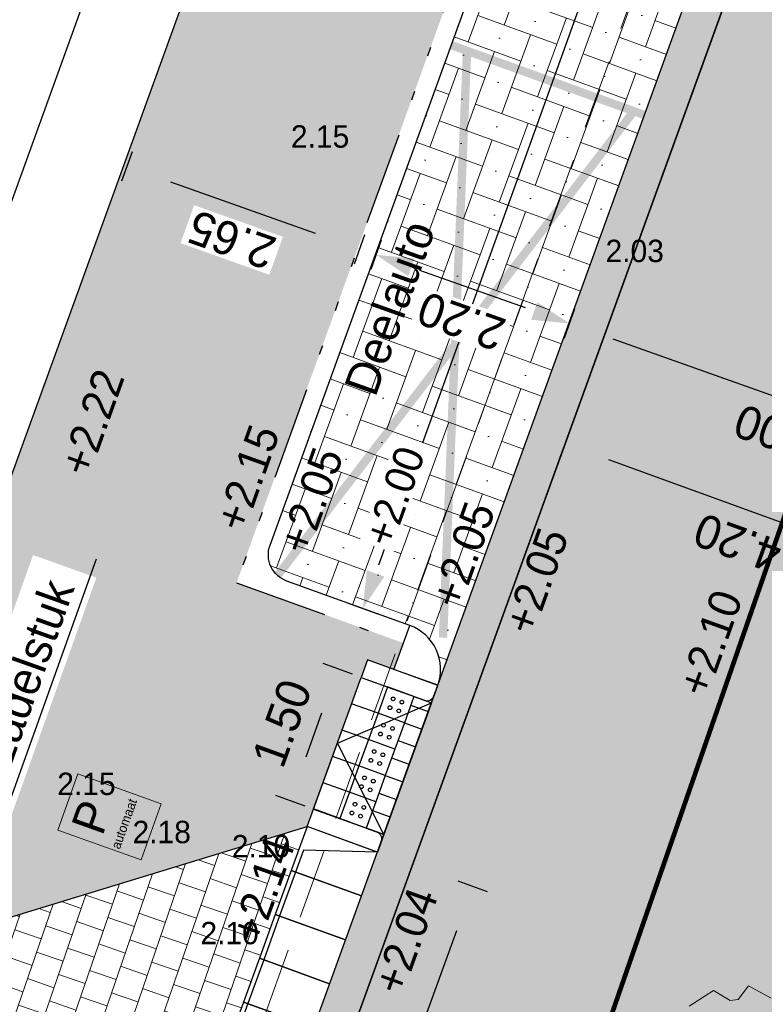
# Model space of a CAD drawing. Header units: metres. Extents: x 134157 to 138734, y 451157 to 455772.
# Tile 762 of 1056: x 136668 to 136676, y 454108 to 454118. Entities that reach past the tile are written whole.
import ezdxf
from ezdxf import colors
from ezdxf.entities.mleader import LeaderData, LeaderLine
from ezdxf.math import Vec2, Vec3

# ---------------------------------------------------------------- set-up
doc = ezdxf.new("R2010")
doc.units = ezdxf.units.M
doc.set_wipeout_variables(frame=1)
doc.linetypes.add('HIDDEN__G5', pattern=[1.125, 0.75, -0.375])
doc.linetypes.add('TR18X20__G2', pattern=[2.6, 1, -0.4, 0, -0.4, 0, -0.4, 0, -0.4])
doc.layers.add('-DR-alg-hulplijnen', color=210, linetype='Continuous', plot=False)
doc.layers.add('-DR-alg-hulplijnen kantverharding asflast nieuwe fietsstraat', color=7, linetype='Continuous', true_color=0xff9429, plot=False)
for name, color, linetype in [('-DR-alg-projectgrens 1-200', 3, 'PROJECTGRENS_1-200'), ('-DR-bs-rio-DWA Jutfaseweg', 253, 'Continuous'), ('-DR-bs-txt-hoogtemaat', 253, 'Continuous'), ('-DR-nw-maatvoering', 3, 'Continuous'), ('-DR-nw-rio-txt-bob en inhoud', 170, 'Continuous'), ('-DR-nw-txt bovengrondse infra', 2, 'Continuous'), ('-DR-nw-txt-hoogtemaat', 2, 'Continuous'), ('-DR-nw-vh-band 18-20x25', 2, 'TR18X20__G2'), ('-DR-nw-vh-band 18-20x25 hoekblok R 0.50 uitwendig', 2, 'Continuous'), ('-DR-nw-vh-band 18-20x25 Inritperronbanden', 2, 'Continuous'), ('-DR-nw-vh-band inritband 800x180x500mm', 2, 'Continuous'), ('-DR-nw-vh-block invalide oprit dubbelklinkers', 252, 'Continuous'), ('-DR-nw-vh-block invalide oprit tegels 300x300x60', 252, 'Continuous'), ('-DR-nw-vh-block invalide oprit Utrecht 80cm diep', 7, 'Continuous'), ('-DR-nw-vh-geleidelijntegels noppentegels 300x300x60', 250, 'Continuous'), ('-DR-nw-vh-kantverharding', 3, 'Continuous'), ('-DR-nw-vh-scheiding erfgrens en bebouwing', 3, 'Continuous'), ('-DR-nw-vh-scheiding verhardingen trottoir', 1, 'Continuous')]:
    doc.layers.add(name, color=color, linetype=linetype)
for name, color, linetype, lineweight in [('-DR-bs-boom', 253, 'Continuous', 13), ('-DR-bs-inr-parkeerautomaat', 253, 'Continuous', 9), ('-DR-nw-gr-geveltuin ruimteresevering', 95, 'Continuous', 0), ('-DR-nw-rio-HWA 125', 170, 'HIDDEN__G5', 13), ('-DR-nw-vh-arc-dubbelklinkers inritten', 253, 'Continuous', 9), ('-DR-nw-vh-arc-tegels 300x300x45', 253, 'Continuous', 9)]:
    doc.layers.add(name, color=color, linetype=linetype, lineweight=lineweight)
doc.layers.add('-DR-nw-gr-arc-gras', color=7, linetype='Continuous', true_color=0xb5d5a4)
for name, color, linetype, lineweight, true_color in [('-DR-nw-vh-arc-asfalt fietsstraat rood', 7, 'Continuous', 9, 0xdfbfc7), ('-DR-nw-vh-arc-sbs df Drainflow', 7, 'Continuous', 9, 0xb9747c), ('-DR-nw-vh-arc-sbs kf bruinrood rabat halfsteens', 7, 'Continuous', 9, 0xb88485), ('-DR-nw-vh-arc-sbs kf parkeervakmarkering', 7, 'Continuous', 9, 0xe3e2de)]:
    doc.layers.add(name, color=color, linetype=linetype, lineweight=lineweight, true_color=true_color)
doc.styles.add('Drong', font='txt', dxfattribs={"height": 1.8})
doc.linetypes.add('PROJECTGRENS_1-200', pattern='A,0.32,-0.13,[133,ltypeshp.shx,S=0.13,R=0,X=-0.13,Y=0],-0.13,1.27', length=1.85)
doc.dimstyles.new('Drong', dxfattribs={"dimtxt": 1.8, "dimasz": 2.5, "dimexe": 0, "dimexo": 0, "dimgap": 0.9, "dimtad": 1, "dimzin": 0, "dimdsep": 46, "dimtxsty": 'Drong', "dimblk": 'dimblk-wit', "dimcen": 0, "dimse1": 1, "dimse2": 1, "dimclrd": 256, "dimclre": 1, "dimclrt": 7, "dimadec": 0, "dimazin": 0, "dimtfac": 1, "dimtmove": 0, "dimatfit": 3, "dimfxl": 1, "dimtolj": 1, "dimtzin": 0, "dimarcsym": 0})
pattern_1 = [(115.335625, (136419.71802, 453326.2367), (-0.223681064, -0.105903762), [0.06, -0.187485]), (205.335625, (136419.71802, 453326.2367), (0.105903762, -0.223681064), [0.06, -0.187485])]

# ---------------------------------------------------------------- blocks, each defined once
blk = doc.blocks.new('Boom bestaand 1')
blk.add_lwpolyline([(-0.47483, 0.07484), (-0.4932, 0.06072), (-0.48543, 0.04731), (-0.48755, 0.04025), (-0.50168, 0.03036), (-0.49744, 0.00494)])
blk = doc.blocks.new('*U23')
for points in [[(3.745, 10.343), (2.993, 10.615), (2.823, 10.145), (3.575, 9.873)], [(3.745, 10.343), (2.955, 10.363), (2.87, 10.128)], [(3.575, 9.873), (2.823, 10.145), (2.652, 9.675), (3.405, 9.403)], [(2.87, 10.128), (2.699, 9.658)], [(3.405, 9.403), (2.652, 9.675), (2.482, 9.205), (3.234, 8.932)], [(2.699, 9.658), (2.529, 9.188)], [(3.234, 8.932), (2.482, 9.205), (2.312, 8.735), (3.064, 8.462)], [(2.529, 9.188), (2.359, 8.718)], [(3.064, 8.462), (2.312, 8.735), (2.142, 8.265), (2.894, 7.992)], [(2.359, 8.718), (2.189, 8.248)], [(2.894, 7.992), (2.142, 8.265), (1.972, 7.794), (2.724, 7.522)], [(2.189, 8.248), (2.019, 7.777)], [(2.724, 7.522), (1.972, 7.794), (1.801, 7.324), (2.554, 7.052)], [(2.019, 7.777), (1.848, 7.307)], [(2.554, 7.052), (1.801, 7.324), (1.631, 6.854), (2.383, 6.582)], [(1.848, 7.307), (1.678, 6.837)], [(2.383, 6.582), (1.631, 6.854), (1.461, 6.384), (2.213, 6.112)], [(1.678, 6.837), (1.508, 6.367)], [(2.213, 6.112), (1.461, 6.384), (1.291, 5.914), (2.043, 5.642)], [(1.508, 6.367), (1.338, 5.897)], [(2.043, 5.642), (1.291, 5.914), (1.12, 5.444), (1.873, 5.171)], [(1.338, 5.897), (1.167, 5.427)], [(1.873, 5.171), (1.12, 5.444), (0.95, 4.974), (1.702, 4.701)], [(1.167, 5.427), (0.997, 4.957)], [(1.702, 4.701), (0.95, 4.974), (0.78, 4.504), (1.532, 4.231)], [(0.997, 4.957), (0.827, 4.487)], [(1.532, 4.231), (0.78, 4.504), (0.61, 4.033), (1.362, 3.761)], [(0.827, 4.487), (0.657, 4.016)], [(1.362, 3.761), (0.61, 4.033), (0.439, 3.563), (1.192, 3.291)], [(0.657, 4.016), (0.486, 3.546)], [(1.192, 3.291), (0.439, 3.563), (0.269, 3.093), (1.021, 2.821)], [(0.486, 3.546), (0.316, 3.076)], [(1.021, 2.821), (0.269, 3.093), (0.099, 2.623), (0.851, 2.351)], [(0.316, 3.076), (0.146, 2.606)], [(0.851, 2.351), (0.099, 2.623), (-0.071, 2.153), (0.681, 1.881)], [(0.146, 2.606), (-0.024, 2.136)], [(0.681, 1.881), (-0.071, 2.153), (-0.242, 1.683), (0.511, 1.41)], [(-0.024, 2.136), (-0.194, 1.666)], [(0.511, 1.41), (-0.242, 1.683), (-0.412, 1.213), (0.34, 0.94)], [(-0.194, 1.666), (-0.365, 1.196)], [(0.34, 0.94), (-0.412, 1.213), (-0.582, 0.743), (0.17, 0.47)], [(-0.365, 1.196), (-0.535, 0.725)], [(0.17, 0.47), (-0.582, 0.743), (-0.752, 0.272), (0, 0)], [(0, 0), (-0.62, 0.49), (-0.535, 0.725)]]:
    blk.add_lwpolyline(points)
blk = doc.blocks.new('Parkeerautomaat bestaand')
blk.add_lwpolyline([(0, 0.946), (0.64, 0.946), (0.64, 0), (0, 0)], close=True)
at = {"style": 'Drong'}
for s, height, p in [('P', 0.36, (0.094, 0.474)), ('automaat', 0.1, (0.025, 0.251))]:
    blk.add_text(s, height=height, rotation=0, dxfattribs=at).set_placement(p)
blk = doc.blocks.new('*U20')
blk.add_wipeout([(0, 0), (0, 0.3), (0.3, 0.3), (0.3, 0)])
for points in [[(0.3, 0.3), (0, 0.3)], [(0, 0), (0, 0.3)], [(0.3, 0), (0.3, 0.3)], [(0.3, 0), (0, 0)]]:
    blk.add_lwpolyline(points)
at = {"color": 253}
for centre in [(0.1, 0.2), (0.2, 0.2), (0.1, 0.1), (0.2, 0.1)]:
    blk.add_circle(centre, 0.02, dxfattribs=at)
blk.add_wipeout([(0.3, 0), (0.3, 0.3), (0.6, 0.3), (0.6, 0)])
for points in [[(0.6, 0.3), (0.3, 0.3)], [(0.3, 0), (0.3, 0.3)], [(0.6, 0), (0.6, 0.3)], [(0.6, 0), (0.3, 0)]]:
    blk.add_lwpolyline(points)
for centre in [(0.4, 0.2), (0.5, 0.2), (0.4, 0.1), (0.5, 0.1)]:
    blk.add_circle(centre, 0.02, dxfattribs=at)
blk.add_wipeout([(0.6, 0), (0.6, 0.3), (0.9, 0.3), (0.9, 0)])
for points in [[(0.9, 0.3), (0.6, 0.3)], [(0.6, 0), (0.6, 0.3)], [(0.9, 0), (0.9, 0.3)], [(0.9, 0), (0.6, 0)]]:
    blk.add_lwpolyline(points)
for centre in [(0.7, 0.2), (0.8, 0.2), (0.7, 0.1), (0.8, 0.1)]:
    blk.add_circle(centre, 0.02, dxfattribs=at)
blk.add_wipeout([(0.9, 0), (0.9, 0.3), (1.2, 0.3), (1.2, 0)])
for points in [[(1.2, 0.3), (0.9, 0.3)], [(0.9, 0), (0.9, 0.3)], [(1.2, 0), (1.2, 0.3)], [(1.2, 0), (0.9, 0)]]:
    blk.add_lwpolyline(points)
for centre in [(1, 0.2), (1.1, 0.2), (1, 0.1), (1.1, 0.1)]:
    blk.add_circle(centre, 0.02, dxfattribs=at)
blk.add_wipeout([(1.2, 0), (1.2, 0.3), (1.5, 0.3), (1.5, 0)])
for points in [[(1.5, 0.3), (1.2, 0.3)], [(1.2, 0), (1.2, 0.3)], [(1.5, 0), (1.5, 0.3)], [(1.5, 0), (1.2, 0)]]:
    blk.add_lwpolyline(points)
for centre in [(1.3, 0.2), (1.4, 0.2), (1.3, 0.1), (1.4, 0.1)]:
    blk.add_circle(centre, 0.02, dxfattribs=at)
blk = doc.blocks.new('*U645')
at = {"layer": '-DR-alg-hulplijnen'}
blk.add_lwpolyline([(-0.684, 0.46), (-0.173, 1.871), (0.579, 1.598), (0.068, 0.188)], close=True, dxfattribs=at)
for points in [[(0.579, 1.598), (0.647, 1.786)], [(0.068, 0.188), (0, 0)]]:
    blk.add_lwpolyline(points, dxfattribs=at)
at = {"layer": '-DR-nw-vh-geleidelijntegels noppentegels 300x300x60', "rotation": 70.09465014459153}
blk.add_blockref('*U20', (-0.12, 0.256), dxfattribs=at)
at = {"layer": '-DR-nw-vh-band 18-20x25 Inritperronbanden'}
for points in [[(0.606, 1.674), (0.647, 1.786), (-0.105, 2.059), (-0.173, 1.871), (0.504, 1.626, 0.414214)], [(0.041, 0.113), (0, 0), (-0.752, 0.272), (-0.684, 0.46), (-0.007, 0.215, -0.414214)]]:
    blk.add_lwpolyline(points, format="xyb", close=True, dxfattribs=at)
at = {"layer": '-DR-nw-vh-block invalide oprit dubbelklinkers', "flags": 128}
for points in [[(0.041, 0.113), (0.606, 1.674)], [(0.391, 1.667), (0.579, 1.598)], [(0.357, 1.573), (0.545, 1.504)], [(0.289, 1.384), (0.477, 1.316)], [(0.221, 1.196), (0.409, 1.128)], [(0.152, 1.008), (0.34, 0.94)], [(0.084, 0.82), (0.272, 0.752)], [(0.016, 0.632), (0.204, 0.564)], [(-0.052, 0.444), (0.136, 0.376)], [(-0.12, 0.256), (0.068, 0.188)]]:
    blk.add_lwpolyline(points, dxfattribs=at)
at = {"layer": '-DR-nw-vh-block invalide oprit tegels 300x300x60', "flags": 128}
for points in [[(0.007, 1.487), (-0.276, 1.589)], [(-0.096, 1.205), (-0.378, 1.307)], [(-0.198, 0.922), (-0.48, 1.025)], [(-0.3, 0.64), (-0.582, 0.743)]]:
    blk.add_lwpolyline(points, dxfattribs=at)
at = {"layer": '-DR-nw-vh-scheiding verhardingen trottoir', "flags": 128}
for points in [[(-0.684, 0.46), (-0.173, 1.871)], [(0.068, 0.188), (-0.429, 1.166), (0.579, 1.598)]]:
    blk.add_lwpolyline(points, dxfattribs=at)
blk = doc.blocks.new('dimblk-wit')
at = {"color": 7}
blk.add_line((0, -0.3333), (0, 0.3333), dxfattribs=at)
blk.add_solid([(0, 0), (-0.8, 0.2), (-0.8, -0.2)], dxfattribs=at)
blk = doc.blocks.new('*D694')
at = {"layer": '-DR-nw-maatvoering', "lineweight": -2, "transparency": 16777216}
blk.add_line((136672.018, 454112.35), (136685.047, 454148.575), dxfattribs=at)
at = {"layer": 'Defpoints', "color": 0, "transparency": 16777216}
for p in [(136685.216, 454149.045), (136685.216, 454149.045), (136671.849, 454111.88)]:
    blk.add_point(p, dxfattribs=at)
at = {"layer": '-DR-nw-maatvoering', "lineweight": -2, "transparency": 16777216, "xscale": 0.5, "yscale": 0.5, "zscale": 0.5}
for p, rotation in [((136685.216, 454149.045), 70.21814249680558), ((136671.849, 454111.88), 250.2181424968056)]:
    blk.add_blockref('dimblk-wit', p, dxfattribs=dict(at, rotation=rotation))
at = {"layer": '-DR-nw-maatvoering', "color": 7, "transparency": 16777216, "insert": (136678.19, 454130.585), "char_height": 0.36, "attachment_point": 5, "rotation": 70.2181, "style": 'Drong'}
blk.add_mtext('\\A1;39.50', dxfattribs=at)
blk = doc.blocks.new('*D731')
at = {"layer": '-DR-nw-maatvoering', "lineweight": -2, "transparency": 16777216}
blk.add_line((136678.299, 454113.427), (136674.53, 454114.767), dxfattribs=at)
at = {"layer": 'Defpoints', "color": 0, "transparency": 16777216}
for p in [(136674.059, 454114.935), (136674.059, 454114.935), (136678.77, 454113.26)]:
    blk.add_point(p, dxfattribs=at)
at = {"layer": '-DR-nw-maatvoering', "lineweight": -2, "transparency": 16777216, "xscale": 0.5, "yscale": 0.5, "zscale": 0.5}
for p, rotation in [((136674.059, 454114.935), 160.4268500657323), ((136678.77, 454113.26), 340.4268500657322)]:
    blk.add_blockref('dimblk-wit', p, dxfattribs=dict(at, rotation=rotation))
at = {"layer": '-DR-nw-maatvoering', "color": 7, "transparency": 16777216, "insert": (136676.293, 454113.755), "char_height": 0.36, "attachment_point": 5, "rotation": 160.4269, "style": 'Drong'}
blk.add_mtext('\\A1;5.00', dxfattribs=at)
blk = doc.blocks.new('*D735')
at = {"layer": '-DR-nw-maatvoering', "lineweight": -2, "transparency": 16777216}
blk.add_line((136677.49, 454112.381), (136674.482, 454113.472), dxfattribs=at)
at = {"layer": 'Defpoints', "color": 0, "transparency": 16777216}
for p in [(136674.012, 454113.643), (136674.012, 454113.643), (136677.96, 454112.21)]:
    blk.add_point(p, dxfattribs=at)
at = {"layer": '-DR-nw-maatvoering', "lineweight": -2, "transparency": 16777216, "xscale": 0.5, "yscale": 0.5, "zscale": 0.5}
for p, rotation in [((136674.012, 454113.643), 160.0567307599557), ((136677.96, 454112.21), 340.0567307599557)]:
    blk.add_blockref('dimblk-wit', p, dxfattribs=dict(at, rotation=rotation))
at = {"layer": '-DR-nw-maatvoering', "color": 7, "transparency": 16777216, "insert": (136675.862, 454112.585), "char_height": 0.36, "attachment_point": 5, "rotation": 160.0567, "style": 'Drong'}
blk.add_mtext('\\A1;4.20', dxfattribs=at)
blk = doc.blocks.new('*D732')
at = {"layer": '-DR-nw-maatvoering', "lineweight": -2, "transparency": 16777216}
blk.add_line((136671.342, 454115.899), (136669.792, 454116.45), dxfattribs=at)
at = {"layer": 'Defpoints', "color": 0, "transparency": 16777216}
for p in [(136669.539, 454117.232), (136669.321, 454116.618), (136671.895, 454115.964)]:
    blk.add_point(p, dxfattribs=at)
at = {"layer": '-DR-nw-maatvoering', "lineweight": -2, "transparency": 16777216, "xscale": 0.5, "yscale": 0.5, "zscale": 0.5}
for p, rotation in [((136669.321, 454116.618), 160.4268500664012), ((136671.813, 454115.732), 340.4268500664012)]:
    blk.add_blockref('dimblk-wit', p, dxfattribs=dict(at, rotation=rotation))
at = {"layer": '-DR-nw-maatvoering', "color": 7, "transparency": 16777216, "insert": (136670.445, 454115.832), "char_height": 0.36, "attachment_point": 5, "rotation": 160.4269, "style": 'Drong', "bg_fill": 3, "box_fill_scale": 1.1, "bg_fill_color": 256, "bg_fill_true_color": 13158600, "bg_fill_transparency": 0}
blk.add_mtext('\\A1;2.65', dxfattribs=at)
blk = doc.blocks.new('*D736')
at = {"layer": '-DR-nw-maatvoering', "lineweight": -2, "transparency": 16777216}
blk.add_line((136673.589, 454115.102), (136672.46, 454115.503), dxfattribs=at)
at = {"layer": 'Defpoints', "color": 0, "transparency": 16777216}
for p in [(136672.12, 454116.037), (136671.989, 454115.671), (136674.06, 454114.935)]:
    blk.add_point(p, dxfattribs=at)
at = {"layer": '-DR-nw-maatvoering', "lineweight": -2, "transparency": 16777216, "xscale": 0.5, "yscale": 0.5, "zscale": 0.5}
for p, rotation in [((136671.989, 454115.671), 160.4268500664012), ((136674.06, 454114.935), 340.4268500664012)]:
    blk.add_blockref('dimblk-wit', p, dxfattribs=dict(at, rotation=rotation))
at = {"layer": '-DR-nw-maatvoering', "color": 7, "transparency": 16777216, "insert": (136672.903, 454114.96), "char_height": 0.36, "attachment_point": 5, "rotation": 160.4269, "style": 'Drong', "bg_fill": 3, "box_fill_scale": 1.1, "bg_fill_color": 256, "bg_fill_true_color": 13158600, "bg_fill_transparency": 0}
blk.add_mtext('\\A1;2.20', dxfattribs=at)
blk = doc.blocks.new('*D776')
at = {"layer": '-DR-nw-maatvoering', "lineweight": -2, "transparency": 16777216}
blk.add_line((136671.24, 454110.292), (136671.41, 454110.763), dxfattribs=at)
at = {"layer": 'Defpoints', "color": 0, "transparency": 16777216}
for p in [(136671.58, 454111.233), (136671.83, 454111.142), (136671.32, 454109.732)]:
    blk.add_point(p, dxfattribs=at)
at = {"layer": '-DR-nw-maatvoering', "lineweight": -2, "transparency": 16777216, "xscale": 0.5, "yscale": 0.5, "zscale": 0.5}
for p, rotation in [((136671.58, 454111.233), 70.09465014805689), ((136671.07, 454109.822), 250.0946501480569)]:
    blk.add_blockref('dimblk-wit', p, dxfattribs=dict(at, rotation=rotation))
at = {"layer": '-DR-nw-maatvoering', "color": 7, "transparency": 16777216, "insert": (136670.983, 454110.651), "char_height": 0.36, "attachment_point": 5, "rotation": 70.0947, "style": 'Drong'}
blk.add_mtext('\\A1;1.50', dxfattribs=at)
blk = doc.blocks.new('*D797')
at = {"layer": '-DR-nw-maatvoering', "lineweight": -2, "transparency": 16777216}
blk.add_line((136669.451, 454099.029), (136672.855, 454108.431), dxfattribs=at)
at = {"layer": 'Defpoints', "color": 0, "transparency": 16777216}
for p in [(136672.004, 454109.271), (136673.026, 454108.901), (136668.258, 454098.928)]:
    blk.add_point(p, dxfattribs=at)
at = {"layer": '-DR-nw-maatvoering', "lineweight": -2, "transparency": 16777216, "xscale": 0.5, "yscale": 0.5, "zscale": 0.5}
for p, rotation in [((136673.026, 454108.901), 70.09465014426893), ((136669.28, 454098.558), 250.0946501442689)]:
    blk.add_blockref('dimblk-wit', p, dxfattribs=dict(at, rotation=rotation))
at = {"layer": '-DR-nw-maatvoering', "color": 7, "transparency": 16777216, "insert": (136670.811, 454103.854), "char_height": 0.36, "attachment_point": 5, "rotation": 70.0947, "style": 'Drong'}
blk.add_mtext('\\A1;11.00', dxfattribs=at)

msp = doc.modelspace()

# ---------------------------------------------------------------- hatches: boundary and pattern name
at = {"layer": '-DR-nw-gr-arc-gras', "transparency": 33554687}
h = msp.add_hatch(dxfattribs=at)
h.set_pattern_fill('AGR-BOLLEN', color=256, scale=0.1, pattern_type=2)
h.set_pattern_definition(pattern_1)
edge = h.paths.add_edge_path()
edge.add_arc((-7000776.81, 3043164.568), 7592527.997, 340.0567505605, 340.0572256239)
edge.add_line((136455.782, 453494.254), (136455.124, 453494.493))
edge.add_arc((380495.222, 364992.548), 259592.304, 160.06665688, 160.08044536)
edge.add_line((136433.832, 453435.762), (136433.813, 453435.768))
edge.add_line((136433.813, 453435.768), (136432.179, 453431.255))
edge.add_line((136432.179, 453431.255), (136432.198, 453431.248))
edge.add_line((136432.198, 453431.248), (136431.678, 453429.87))
edge.add_line((136431.678, 453429.87), (136432.336, 453429.631))
edge.add_line((136432.336, 453429.631), (136434.309, 453435.077))
h = msp.add_hatch(dxfattribs=at)
h.set_pattern_fill('AGR-BOLLEN', color=256, scale=0.1, pattern_type=2)
h.set_pattern_definition(pattern_1)
edge = h.paths.add_edge_path()
edge.add_line((136644.275, 454017.422), (136643.935, 454016.481))
edge.add_line((136643.935, 454016.481), (136643.884, 454016.34))
edge.add_line((136643.884, 454016.34), (136644.542, 454016.102))
edge.add_arc((1711333.983, -116117.427), 1674723.582, 160.095672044, 160.096657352, ccw=False)
edge.add_line((136654.347, 454043.181), (136653.689, 454043.42))
edge.add_line((136653.689, 454043.42), (136653.638, 454043.279))
edge.add_line((136653.638, 454043.279), (136653.298, 454042.339))
edge.add_line((136653.298, 454042.339), (136644.275, 454017.422))
at = {"layer": '-DR-nw-vh-arc-asfalt fietsstraat rood', "transparency": 33554687}
h = msp.add_hatch(color=256, dxfattribs=at)
h.dxf.hatch_style = 1
edge = h.paths.add_edge_path()
edge.add_line((136621.119, 453955.235), (136699.22, 454170.922))
edge.add_arc((132463.741, 455704.591), 4504.6, 340.09465, 342.475503)
edge.add_line((136759.275, 454348.195), (136783.316, 454424.331))
edge.add_line((136783.316, 454424.331), (136779.311, 454425.596))
edge.add_line((136779.311, 454425.596), (136755.27, 454349.46))
edge.add_arc((132463.741, 455704.591), 4500.4, 340.09465, 342.475503, ccw=False)
edge.add_line((136695.271, 454172.352), (136617.17, 453956.665))
edge.add_line((136617.17, 453956.665), (136621.119, 453955.235))
at = {"layer": '-DR-nw-vh-arc-dubbelklinkers inritten'}
h = msp.add_hatch(dxfattribs=at)
h.set_pattern_fill('AVH-TEGEL_200X200_HALFST', color=256, scale=1.5, angle=161, pattern_type=2)
h.set_pattern_definition([(161, (0, 0), (-0.33249079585, -0.044157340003), [0.3, -0.3]), (251, (0, 0), (0.28365557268, -0.09767044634), [])])
h.paths.add_polyline_path([(136667.513, 454099.326), (136667.547, 454099.314), (136667.847, 454100.141), (136668.017, 454100.611), (136668.187, 454101.081), (136668.357, 454101.552), (136668.528, 454102.022), (136668.698, 454102.492), (136668.868, 454102.962), (136669.038, 454103.432), (136669.209, 454103.902), (136669.379, 454104.372), (136669.549, 454104.842), (136669.719, 454105.313), (136669.89, 454105.783), (136670.06, 454106.253), (136670.23, 454106.723), (136670.4, 454107.193), (136670.571, 454107.663), (136670.741, 454108.133), (136670.911, 454108.603), (136671.081, 454109.074), (136671.251, 454109.544), (136665.164, 454107.683), (136665.124, 454107.487), (136665.024, 454106.997), (136664.924, 454106.507), (136664.823, 454106.017), (136664.723, 454105.527), (136664.623, 454105.038), (136664.523, 454104.548), (136664.422, 454104.058), (136664.322, 454103.568), (136664.222, 454103.078)])
at = {"layer": '-DR-nw-vh-arc-sbs df Drainflow'}
h = msp.add_hatch(dxfattribs=at)
h.set_pattern_fill('AVH-SBS_KEIFORMAAT_ELLEBOOG_01', color=256, scale=3, angle=250, pattern_type=2)
h.set_pattern_definition([(250, (0, 0), (0.38451382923, 0.17930174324), [0.9, -0.3]), (340, (-0.2052, -0.56382), (0.38451382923, 0.17930174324), [0.9, -0.3]), (250, (0.03835, -0.3332), (0.38451382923, 0.17930174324), [0, -1.2]), (250, (0.0254, -0.80738), (0.38451382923, 0.17930174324), [0, -1.2])])
h.paths.add_polyline_path([(136670.854, 454112.559, 0.414214), (136671.034, 454112.175), (136672.351, 454111.698, -0.414214), (136672.651, 454111.058), (136675.446, 454118.777), (136673.376, 454119.523)])
at = {"layer": '-DR-nw-vh-arc-sbs kf bruinrood rabat halfsteens', "transparency": 33554687}
h = msp.add_hatch(color=256, dxfattribs=at)
h.dxf.hatch_style = 1
h.paths.add_polyline_path([(136651.526, 454051.545), (136651.15, 454051.681), (136666.812, 454094.933), (136668.258, 454098.928), (136668.429, 454099.399), (136668.599, 454099.869), (136668.769, 454100.339), (136668.939, 454100.809), (136669.11, 454101.279), (136669.28, 454101.749), (136669.45, 454102.219), (136669.62, 454102.69), (136669.791, 454103.16), (136669.961, 454103.63), (136670.131, 454104.1), (136670.301, 454104.57), (136670.472, 454105.04), (136670.642, 454105.51), (136670.812, 454105.98), (136670.982, 454106.451), (136671.152, 454106.921), (136671.323, 454107.391), (136671.493, 454107.861), (136671.663, 454108.331), (136671.833, 454108.801), (136672.004, 454109.271), (136672.072, 454109.459), (136672.174, 454109.741), (136672.276, 454110.023), (136672.378, 454110.306), (136672.48, 454110.588), (136672.582, 454110.87), (136672.651, 454111.058), (136675.446, 454118.777), (136675.822, 454118.641)])
at = {"layer": '-DR-nw-vh-arc-tegels 300x300x45'}
h = msp.add_hatch(dxfattribs=at)
h.set_pattern_fill('AVH-TEGEL_200X200_HALFST', color=256, scale=2, angle=71, pattern_type=2)
h.set_pattern_definition([(71, (0, 0), (-0.05887645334, 0.44332106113), [0.4, -0.4]), (161, (0, 0), (-0.13022726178, -0.37820743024), [])])
edge = h.paths.add_edge_path()
edge.add_line((136680.56, 454147.82), (136678.485, 454142.053))
edge.add_line((136678.485, 454142.053), (136676.541, 454136.681))
edge.add_line((136676.541, 454136.681), (136672.7, 454126.061))
edge.add_line((136672.7, 454126.061), (136667.898, 454112.79))
edge.add_line((136667.898, 454112.79), (136666.472, 454112))
edge.add_line((136666.472, 454112), (136666.066, 454112.083))
edge.add_line((136666.066, 454112.083), (136665.502, 454109.335))
edge.add_line((136665.502, 454109.335), (136665.164, 454107.683))
edge.add_line((136665.164, 454107.683), (136671.251, 454109.544))
edge.add_line((136671.251, 454109.544), (136671.32, 454109.732))
edge.add_line((136671.32, 454109.732), (136671.83, 454111.142))
edge.add_line((136671.83, 454111.142), (136671.898, 454111.33))
edge.add_line((136671.898, 454111.33), (136672.18, 454111.228))
edge.add_line((136672.18, 454111.228), (136672.283, 454111.51))
edge.add_line((136672.283, 454111.51), (136670.496, 454112.157))
edge.add_line((136670.496, 454112.157), (136684.081, 454149.673))
edge.add_line((136684.081, 454149.673), (136685.867, 454149.026))
edge.add_line((136685.867, 454149.026), (136685.969, 454149.308))
edge.add_line((136685.969, 454149.308), (136686.251, 454149.206))
edge.add_line((136686.251, 454149.206), (136687.988, 454154.002))
edge.add_line((136687.988, 454154.002), (136687.424, 454154.206))
edge.add_line((136687.424, 454154.206), (136687.492, 454154.394))
edge.add_line((136687.492, 454154.394), (136688.002, 454155.804))
edge.add_line((136688.002, 454155.804), (136688.071, 454155.992))
edge.add_line((136688.071, 454155.992), (136688.353, 454155.89))
edge.add_line((136688.353, 454155.89), (136688.455, 454156.172))
edge.add_line((136688.455, 454156.172), (136686.668, 454156.819))
edge.add_line((136686.668, 454156.819), (136692.638, 454173.305))
edge.add_arc((132463.741, 455704.591), 4497.6, 340.09465, 340.449632)
edge.add_line((136702.044, 454199.535), (136702.044, 454199.535))
edge.add_line((136702.044, 454199.535), (136703.26, 454202.953))
edge.add_line((136703.26, 454202.953), (136700.22, 454204.998))
edge.add_line((136700.22, 454204.998), (136699.254, 454202.874))
edge.add_line((136699.254, 454202.874), (136699.39, 454202.812))
edge.add_line((136699.39, 454202.812), (136697.324, 454198.049))
edge.add_line((136697.324, 454198.049), (136698.308, 454197.611))
edge.add_line((136698.308, 454197.611), (136693.97, 454184.5))
edge.add_line((136693.97, 454184.5), (136693.876, 454184.532))
edge.add_line((136693.876, 454184.532), (136691.836, 454178.533))
edge.add_line((136691.836, 454178.533), (136691.741, 454178.565))
edge.add_line((136691.741, 454178.565), (136690.402, 454175.106))
edge.add_line((136690.402, 454175.106), (136690.542, 454175.053))
edge.add_line((136690.542, 454175.053), (136689.263, 454171.633))
edge.add_line((136689.263, 454171.633), (136689.17, 454171.668))
edge.add_line((136689.17, 454171.668), (136687.942, 454168.452))
edge.add_line((136687.942, 454168.452), (136688.074, 454168.404))
edge.add_line((136688.074, 454168.404), (136684.438, 454158.386))
edge.add_line((136684.438, 454158.386), (136680.56, 454147.82))

# ---------------------------------------------------------------- linework, layer by layer
at = {"layer": '-DR-alg-hulplijnen'}
msp.add_lwpolyline([(136671.32, 454109.732), (136671.83, 454111.142), (136672.582, 454110.87), (136672.072, 454109.459)], close=True, dxfattribs=at)
for points in [[(136672.582, 454110.87), (136672.651, 454111.058)], [(136672.072, 454109.459), (136672.004, 454109.271)]]:
    msp.add_lwpolyline(points, dxfattribs=at)
at = {"layer": '-DR-alg-projectgrens 1-200', "flags": 128}
msp.add_lwpolyline([(136721.461, 454206.136), (136727.498, 454223.752), (136730.581, 454232.718), (136734.46, 454243.959), (136738.033, 454254.306), (136742.183, 454266.266), (136750.568, 454290.842), (136760.393, 454319.456), (136770.666, 454349.328), (136772.713, 454355.238), (136774.612, 454360.473), (136776.998, 454367), (136784.306, 454387.208), (136790.339, 454404.083), (136797.311, 454423.36), (136807.058, 454450.093), (136800.646, 454453.198), (136770.129, 454470.839), (136763.463, 454464.393), (136767.222, 454456.488), (136768.447, 454452.902), (136769.612, 454448.539), (136767.19, 454443.604), (136763.98, 454431.785), (136763.498, 454430.807), (136764.785, 454430.222), (136759.65, 454419.865), (136760.207, 454419.614), (136758.305, 454415.755), (136757.433, 454413.928), (136755.514, 454410.037), (136754.993, 454410.292), (136749.872, 454399.962), (136748.616, 454400.585), (136748.548, 454400.448), (136744.287, 454402.547), (136738.76, 454389.718), (136744.829, 454387.062), (136753.517, 454383.259), (136750.445, 454376.232), (136747.3, 454368.999), (136747.702, 454368.821), (136745.421, 454363.658), (136743.771, 454359.882), (136741.474, 454354.715), (136741.107, 454354.878), (136737.945, 454347.853), (136734.86, 454340.776), (136727.193, 454344.181), (136720.397, 454330.285), (136716.705, 454321.73), (136725.346, 454317.886), (136722.199, 454310.807), (136718.145, 454301.488), (136714.131, 454292.713), (136709.748, 454294.641), (136707.09, 454288.607), (136709.573, 454287.506), (136709.53, 454287.41), (136709.617, 454287.371), (136709.424, 454286.945), (136712.118, 454285.768), (136724.405, 454280.406), (136724.395, 454280.372), (136724.56, 454280.301), (136719.327, 454264.621), (136718.554, 454264.279), (136712.149, 454267.043), (136705.337, 454251.495), (136713.155, 454248.122), (136713.63, 454247.107), (136703.363, 454216.017), (136702.53, 454215.665), (136697.3, 454218.013), (136691.656, 454205.193), (136698.169, 454202.287), (136696.085, 454197.547), (136697.116, 454197.066), (136693.34, 454185.771), (136691.21, 454179.799), (136691.154, 454179.818), (136689.257, 454174.47), (136688.677, 454172.922), (136686.645, 454167.859), (136686.793, 454167.806), (136683.499, 454158.729), (136679.62, 454148.161), (136677.544, 454142.392), (136675.601, 454137.021), (136671.76, 454126.401), (136667.085, 454113.483), (136666.31, 454113.053), (136658.521, 454114.651), (136655.4, 454098.982), (136661.092, 454097.825), (136661.269, 454097.519), (136621.35, 453987.863), (136614.377, 453990.963), (136611.935, 453985.53), (136608.375, 453987.12), (136605.014, 453979.773), (136610.368, 453977.386), (136616.099, 453974.911), (136616.418, 453974.217), (136608.394, 453952.136), (136599.91, 453929.479), (136596.333, 453930.847), (136596.703, 453931.801), (136592.691, 453933.357), (136592.582, 453933.111), (136587.167, 453935.208), (136587.113, 453935.101), (136586.908, 453935.2), (136584.73, 453936.252), (136573.42, 453911.897), (136576.906, 453910.227), (136577.755, 453910.817), (136581.71, 453908.923), (136581.78, 453907.891), (136588.355, 453904.743), (136581.357, 453890.288), (136584.408, 453889.218), (136581.92, 453882.301), (136582.601, 453881.581), (136581.142, 453877.478), (136580.13, 453877.281), (136578.301, 453872.104), (136578.986, 453871.382), (136577.526, 453867.309), (136576.539, 453867.19), (136574.654, 453861.99), (136575.357, 453861.219), (136573.859, 453857.098), (136572.823, 453856.858), (136568.249, 453844.056), (136569.051, 453843.723), (136568.246, 453841.986), (136569.916, 453841.29), (136566.692, 453833.862), (136560.757, 453836.486), (136555.193, 453823.556), (136563.207, 453820.33), (136562.244, 453817.938), (136562.059, 453818.012), (136558.019, 453808.014), (136558.218, 453807.935), (136557.146, 453805.252), (136555.477, 453804.556), (136553.671, 453802.5), (136552.612, 453799.698), (136545.82, 453781.422), (136541.647, 453783.356), (136534.75, 453768.68), (136539.525, 453766.451), (136534.814, 453753.868), (136534.789, 453753.879), (136534.379, 453752.873), (136534.182, 453752.96), (136532.926, 453749.667), (136533.099, 453749.603), (136532.772, 453748.705), (136532.584, 453748.792), (136530.457, 453743.085), (136530.627, 453743.022), (136516.493, 453704.592), (136514.575, 453699.22), (136492.181, 453636.401), (136492.736, 453636.204), (136489.157, 453626.341), (136485.079, 453628.249), (136478.16, 453613.788), (136483.141, 453611.479), (136461.867, 453552.94), (136457.354, 453554.582), (136454.06, 453545.417), (136458.648, 453543.776), (136443.598, 453501.593), (136436.391, 453504.175), (136430.824, 453488.627), (136437.02, 453486.393), (136418.282, 453434.811), (136413.227, 453420.085), (136407.364, 453401.466), (136407.056, 453400.056), (136406.467, 453398.451), (136401.897, 453385.592), (136395.332, 453388.701), (136389.231, 453376.079), (136397.157, 453372.353), (136391.911, 453357.791), (136390.965, 453355.464), (136388.624, 453350.371), (136384.302, 453352.274), (136382.126, 453347.544), (136391.358, 453344.243), (136383.168, 453321.66), (136378.588, 453323.362), (136367.282, 453291.791), (136367.871, 453291.227), (136363.518, 453279.255), (136362.091, 453275.277), (136356.432, 453259.57), (136355.262, 453256.31), (136348.573, 453237.876), (136370.776, 453230.272), (136374.328, 453240.694), (136372.767, 453241.803), (136382.163, 453267.942), (136384.551, 453274.649), (136388.98, 453286.656), (136393.345, 453297.287), (136406.664, 453334.269), (136411.924, 453350.355), (136416.754, 453363.949), (136418.454, 453363.341), (136423.3, 453376.902), (136421.649, 453377.491), (136422.516, 453379.917), (136425.014, 453387.05), (136430.128, 453401.329), (136433.008, 453409.364), (136437.5, 453421.973), (136444.424, 453441.303), (136447.898, 453451.043), (136454.668, 453469.854), (136458.254, 453479.666), (136467.647, 453501.921), (136478.422, 453531.465), (136485.603, 453551.259), (136497.269, 453583.741), (136504.056, 453602.586), (136505.832, 453601.952), (136510.678, 453615.512), (136508.932, 453616.136), (136511.581, 453623.496), (136513.58, 453629.053), (136518.673, 453642.888), (136519.015, 453643.404), (136522.68, 453653.62), (136522.664, 453653.957), (136523.62, 453656.594), (136528.73, 453670.926), (136534.757, 453688.003), (136543.62, 453712.768), (136551.352, 453734.38), (136563.425, 453767.68), (136566.609, 453776.654), (136569.182, 453777.966), (136577.487, 453774.867), (136583.873, 453792.703), (136575.924, 453795.622), (136575.205, 453797.155), (136576.997, 453801.811), (136581.956, 453815.424), (136586.269, 453827.274), (136591.505, 453840.84), (136603.758, 453874.947), (136606.204, 453881.939), (136608.18, 453887.612), (136608.471, 453887.616), (136610.071, 453888.673), (136612.877, 453896.334), (136616.917, 453896.194), (136618.846, 453897.187), (136619.38, 453898.504), (136644.157, 453889.689), (136649.259, 453888.431), (136662.916, 453886.017), (136671.374, 453885.367), (136676.87, 453884.95), (136677.795, 453897.157), (136672.556, 453897.554), (136667.447, 453898.46), (136645.41, 453906.114), (136624.779, 453913.547), (136625.184, 453914.831), (136624.39, 453916.757), (136621.376, 453919.233), (136624.284, 453927.322), (136623.281, 453929.136), (136623.21, 453929.192), (136624.085, 453931.643), (136629.304, 453946.51), (136630.541, 453950.147), (136636.243, 453965.665), (136638.191, 453964.969), (136643.718, 453980.515), (136641.829, 453981.19), (136651.204, 454007.423), (136658.506, 454027.642), (136665.47, 454047.006), (136669.496, 454058.357), (136675.354, 454074.419), (136676.258, 454077.094), (136678.747, 454083.756), (136682.526, 454094.171), (136686.101, 454103.639), (136687.039, 454106.475), (136697.795, 454137.242), (136697.717, 454137.253), (136705.555, 454159.78), (136713.078, 454181.729), (136716.785, 454192.515), (136718.108, 454192.042), (136722.954, 454205.602)], close=True, dxfattribs=at)
at = {"layer": '-DR-bs-rio-DWA Jutfaseweg', "const_width": 0.05, "flags": 128}
msp.add_lwpolyline([(136673.297, 454104.024), (136691.302, 454155.97)], dxfattribs=at)
at = {"layer": '-DR-nw-gr-geveltuin ruimteresevering', "const_width": 0.4, "elevation": 3, "flags": 128}
msp.add_lwpolyline([(136669.941, 454117.793), (136668.036, 454112.535)], dxfattribs=at)
at = {"layer": '-DR-nw-vh-arc-sbs kf parkeervakmarkering', "const_width": 0.09, "flags": 128}
for points in [[(136672.795, 454117.918), (136674.864, 454117.169)], [(136672.707, 454111.569), (136672.964, 454117.858)], [(136670.935, 454112.234), (136674.75, 454117.21)]]:
    msp.add_lwpolyline(points, dxfattribs=at)
at = {"layer": '-DR-nw-vh-band 18-20x25'}
msp.add_lwpolyline([(136685.867, 454149.026), (136684.081, 454149.673), (136670.496, 454112.157), (136672.283, 454111.51)], dxfattribs=at)
at = {"layer": '-DR-nw-vh-band 18-20x25 hoekblok R 0.50 uitwendig'}
msp.add_lwpolyline([(136672.651, 454111.058), (136672.18, 454111.228), (136672.351, 454111.698)], dxfattribs=at)
at = {"layer": '-DR-nw-vh-block invalide oprit dubbelklinkers', "flags": 128}
msp.add_lwpolyline([(136672.044, 454109.384), (136672.61, 454110.945)], dxfattribs=at)
at = {"layer": '-DR-nw-vh-kantverharding'}
msp.add_lwpolyline([(136616.794, 453956.801), (136617.17, 453956.665), (136695.271, 454172.352, 0.010389), (136755.27, 454349.46), (136779.311, 454425.596)], format="xyb", dxfattribs=at)
msp.add_lwpolyline([(136672.651, 454111.058), (136686.439, 454149.138)], dxfattribs=at)
at = {"layer": '-DR-nw-vh-scheiding erfgrens en bebouwing', "flags": 128}
msp.add_lwpolyline([(136660.344, 454113.257), (136666.472, 454112), (136667.898, 454112.79), (136672.7, 454126.061), (136676.541, 454136.681), (136678.485, 454142.053), (136680.56, 454147.82), (136684.438, 454158.386), (136688.074, 454168.404), (136687.942, 454168.452), (136689.17, 454171.668), (136689.263, 454171.633), (136690.542, 454175.053), (136690.402, 454175.106), (136691.741, 454178.565), (136691.836, 454178.533), (136693.876, 454184.532), (136693.97, 454184.5), (136698.308, 454197.611), (136697.324, 454198.049), (136699.39, 454202.812), (136693.887, 454205.316)], dxfattribs=at)
at = {"layer": '-DR-nw-vh-scheiding verhardingen trottoir'}
msp.add_lwpolyline([(136665.164, 454107.683), (136671.251, 454109.544)], dxfattribs=at)

# ---------------------------------------------------------------- block references
at = {"layer": '-DR-bs-boom', "xscale": 12, "yscale": 12, "rotation": 293.3958673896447}
msp.add_blockref('Boom bestaand 1', (136677.66, 454102.117), dxfattribs=at)
at = {"layer": '-DR-bs-inr-parkeerautomaat', "rotation": 70.335625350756}
msp.add_blockref('Parkeerautomaat bestaand', (136669.473, 454109.186), dxfattribs=at)
at = {"layer": '-DR-nw-vh-band inritband 800x180x500mm'}
msp.add_blockref('*U23', (136668.258, 454098.928), dxfattribs=at)

# ---------------------------------------------------------------- texts
at = {"layer": '-DR-bs-txt-hoogtemaat', "color": 253, "char_height": 0.24, "attachment_point": 7, "style": 'Drong'}
for s, insert in [('2.15', (136671.078, 454116.816, 2.147)), ('2.03', (136674.447, 454115.589, 2.031)), ('2.15', (136668.576, 454109.878, 2.146)), ('2.18', (136669.382, 454109.362, 2.18)), ('2.10', (136670.445, 454109.21, 2.104)), ('2.10', (136670.109, 454108.279, 2.102))]:
    msp.add_mtext(s, dxfattribs=dict(at, insert=insert))
at = {"layer": '-DR-nw-txt bovengrondse infra', "insert": (136671.642, 454114.256), "char_height": 0.36, "attachment_point": 1, "rotation": 70.3356, "style": 'Drong'}
msp.add_mtext_dynamic_manual_height_columns('Deelauto', width=2.13358, gutter_width=1.8, heights=[0], dxfattribs=at)
at = {"layer": '-DR-nw-txt-hoogtemaat', "style": 'Drong'}
for s, p in [('+2.22', (136668.915, 454113.277)), ('+2.15', (136670.577, 454112.683)), ('+2.05', (136671.258, 454112.44)), ('+2.05', (136672.885, 454111.858)), ('+2.05', (136673.67, 454111.578)), ('+2.10', (136675.533, 454110.912)), ('+2.14', (136670.739, 454108.267)), ('+2.04', (136672.271, 454107.72))]:
    msp.add_text(s, height=0.34, rotation=70.3356, dxfattribs=at).set_placement(p)

# ---------------------------------------------------------------- dimensions: what is measured, and where the dimension line sits
at = {"layer": '-DR-nw-maatvoering'}
for p1, p2, override, picture, middle in [((136671.849, 454111.88), (136685.216, 454149.045), {"dimrnd": 0.05, "dimtfill": 0}, '*D694', (136678.19, 454130.585)), ((136678.77, 454113.26), (136674.059, 454114.935), {"dimtfill": 0}, '*D731', (136676.293, 454113.755)), ((136677.96, 454112.21), (136674.012, 454113.643), {"dimtfill": 0}, '*D735', (136675.862, 454112.585))]:
    dim = msp.add_aligned_dim(p1=p1, p2=p2, distance=0, dimstyle='Drong', override=override, dxfattribs=at)
    dim.commit()
    dim.dimension.update_dxf_attribs({"geometry": picture, "text_midpoint": middle})

# ---------------------------------------------------------------- next in the draw order: block references
at = {"layer": '-DR-nw-vh-block invalide oprit Utrecht 80cm diep'}
msp.add_blockref('*U645', (136672.004, 454109.271), dxfattribs=at)

# ---------------------------------------------------------------- next in the draw order: linework, layer by layer
at = {"layer": '-DR-alg-hulplijnen kantverharding asflast nieuwe fietsstraat'}
msp.add_lwpolyline([(136782.187, 454454.718), (136782.781, 454444.488, -0.091214), (136782.11, 454439.102), (136779.372, 454430.431, 0.080612), (136779.141, 454428.846), (136779.165, 454427.314, -0.080612), (136778.934, 454425.729), (136779.311, 454425.596), (136755.27, 454349.46, -0.010389), (136695.271, 454172.352), (136617.17, 453956.665), (136616.794, 453956.801, -0.016644), (136615.557, 453953.711), (136612.599, 453946.977)], format="xyb", dxfattribs=at)
at = {"layer": '-DR-nw-rio-HWA 125', "flags": 128}
msp.add_lwpolyline([(136661.255, 454081.056), (136684.628, 454145.876)], dxfattribs=at)
at = {"layer": '-DR-nw-vh-kantverharding'}
msp.add_lwpolyline([(136651.15, 454051.681, 0.414214), (136650.85, 454052.322), (136649.534, 454052.798, -0.414214), (136649.354, 454053.182), (136664.471, 454094.93, -0.414214), (136664.855, 454095.11), (136666.171, 454094.633, 0.414214), (136666.812, 454094.933), (136672.651, 454111.058, 0.414214), (136672.351, 454111.698), (136671.034, 454112.175, -0.414214), (136670.854, 454112.559), (136684.099, 454149.135, -0.414214), (136684.483, 454149.315), (136685.799, 454148.838, 0.414214), (136686.439, 454149.138), (136688.823, 454155.72, 0.414214), (136688.523, 454156.36), (136687.206, 454156.837, -0.414214), (136687.027, 454157.221), (136692.826, 454173.237, 0.001521), (136702.065, 454198.997, -0.414194)], format="xyb", dxfattribs=at)

# ---------------------------------------------------------------- next in the draw order: dimensions: what is measured, and where the dimension line sits
at = {"layer": '-DR-nw-maatvoering'}
for p1, p2, distance, picture, middle in [((136671.32, 454109.732), (136671.83, 454111.142), 0.266, '*D776', (136670.983, 454110.651)), ((136668.258, 454098.928), (136672.004, 454109.271), -1.087, '*D797', (136670.811, 454103.854))]:
    dim = msp.add_aligned_dim(p1=p1, p2=p2, distance=distance, dimstyle='Drong', override={"dimtfill": 0}, dxfattribs=at)
    dim.commit()
    dim.dimension.update_dxf_attribs({"geometry": picture, "text_midpoint": middle})

# ---------------------------------------------------------------- next in the draw order: texts
at = {"layer": '-DR-nw-txt-hoogtemaat', "insert": (136671.854, 454112.628), "char_height": 0.32, "width": 1.14789, "attachment_point": 1, "rotation": 70.3356, "style": 'Drong', "bg_fill": 3, "box_fill_scale": 1.1, "bg_fill_color": 256, "bg_fill_transparency": 0}
msp.add_mtext('+2.00', dxfattribs=at)

# ---------------------------------------------------------------- next in the draw order: dimensions: what is measured, and where the dimension line sits
at = {"layer": '-DR-nw-maatvoering'}
dim = msp.add_linear_dim(base=(136669.321, 454116.618), p1=(136671.895, 454115.964), p2=(136669.539, 454117.232), angle=340.4269, dimstyle='Drong', override={"dimrnd": 0.05, "dimtfill": 1}, dxfattribs=at)
dim.commit()
dim.dimension.update_dxf_attribs({"geometry": '*D732', "text_midpoint": (136670.445, 454115.832)})

# ---------------------------------------------------------------- next in the draw order: dimensions: what is measured, and where the dimension line sits
dim = msp.add_linear_dim(base=(136671.989, 454115.671), p1=(136674.06, 454114.935), p2=(136672.12, 454116.037), angle=340.4269, dimstyle='Drong', override={"dimtfill": 1}, dxfattribs=at)
dim.commit()
dim.dimension.update_dxf_attribs({"geometry": '*D736', "text_midpoint": (136672.903, 454114.96)})

# ---------------------------------------------------------------- next in the draw order: linework, layer by layer
at = {"layer": '-DR-alg-hulplijnen kantverharding asflast nieuwe fietsstraat'}
msp.add_lwpolyline([(136782.187, 454454.718), (136782.781, 454444.488, -0.091214), (136782.11, 454439.102), (136779.372, 454430.431, 0.080612), (136779.141, 454428.846), (136779.165, 454427.314, -0.080612), (136778.934, 454425.729), (136779.311, 454425.596), (136755.27, 454349.46, -0.010389), (136695.271, 454172.352), (136617.17, 453956.665), (136616.794, 453956.801, -0.016644), (136615.557, 453953.711), (136612.599, 453946.977)], format="xyb", dxfattribs=at)

# ---------------------------------------------------------------- next in the draw order: leaders
at = {"layer": '-DR-nw-rio-txt-bob en inhoud'}
ml = msp.add_multileader_mtext('Standard', dxfattribs=at)
ml.set_content('\\A1;Aanbrengen zadelstuk', color=7, style='Drong')
ml.set_leader_properties(color=256, linetype='ByLayer', lineweight=-1)
ml.build(insert=Vec2(0, 0))
ml.multileader.update_dxf_attribs({"text_left_attachment_type": 5, "text_right_attachment_type": 5, "dogleg_length": 70.905, "arrow_head_size": 0.5, "scale": 0.2})
ctx = ml.context
ctx.base_point, ctx.scale, ctx.char_height, ctx.arrow_head_size, ctx.landing_gap_size, ctx.plane_origin, ctx.plane_x_axis, ctx.plane_y_axis = Vec3(136667.245, 454107.515), 0.2, 0.36, 0.5, 0.04, Vec3(136667.297, 454080.895), Vec3(0.33651, 0.94168), Vec3(-0.94168, 0.33651)
ctx.left_attachment, ctx.right_attachment = 5, 5
notes = []
notes.append((ctx, [(0, (1, 1, 0), (136667.18, 454107.334), (0.33651, 0.94168), 0.193, [(2, [(136662.957, 454106.143)], 0, [])])]))
ctx.mtext.insert, ctx.mtext.text_direction, ctx.mtext.rotation, ctx.mtext.flow_direction = Vec3(136666.814, 454107.712), Vec3(0.33651, 0.94168), 1.227588, 5
ctx.mtext.has_bg_fill, ctx.mtext.bg_color, ctx.mtext.bg_scale_factor, ctx.mtext.bg_transparency, ctx.mtext.use_window_bg_color = 1, -1027028792, 1.5, 0, 1
for ctx, leaders in notes:
    for number, flags, end, landing, length, lines in leaders:
        leader = LeaderData()
        leader.index, (leader.has_last_leader_line, leader.has_dogleg_vector, leader.attachment_direction) = number, flags
        leader.last_leader_point, leader.dogleg_vector, leader.dogleg_length = Vec3(end), Vec3(landing), length
        for number, points, colour, breaks in lines:
            line = LeaderLine()
            line.index, line.vertices, line.color, line.breaks = number, Vec3.list(points), colors.encode_raw_color(colour), breaks
            leader.lines.append(line)
        ctx.leaders.append(leader)

doc.saveas('drawing.dxf')
